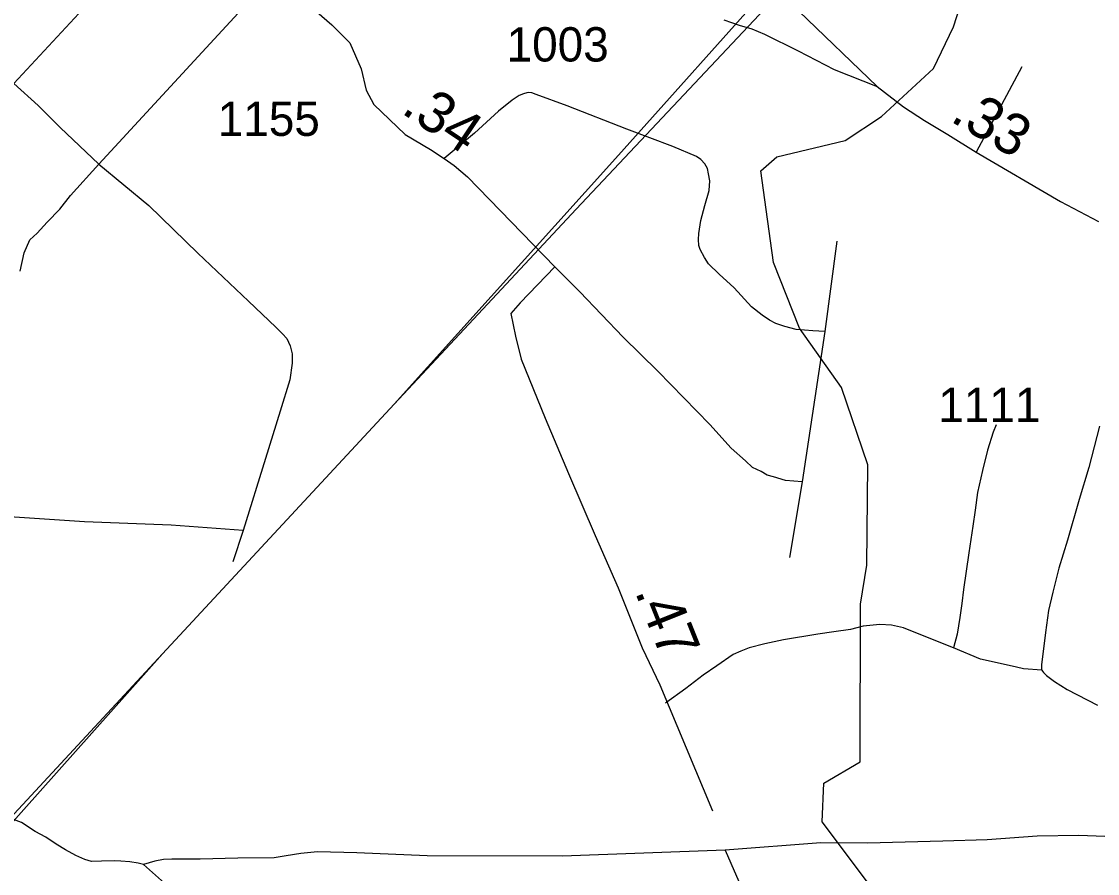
# Model space of a CAD drawing. Extents: x 2290615 to 2522933, y 819489 to 1012715.
# Drawn here: x 2393085 to 2397002, y 882832 to 885935 of the extents above; entities that cross this region are included whole.
import ezdxf

# ---------------------------------------------------------------- set-up
doc = ezdxf.new("R2010")
doc.units = 0
for name, color, linetype in [('Exist Boundary Political City Limit New', 7, 'Continuous'), ('Exist Boundary Political City Limit Old', 7, 'Continuous'), ('Exist Hydrographic Misc Water Feature', 7, 'Continuous'), ('Exist Road Non-System Type 51', 7, 'Continuous'), ('Exist Road Primary US Attributed', 7, 'Continuous'), ('Exist Road Secondary Mileage Hundredths English Label', 7, 'Continuous'), ('Exist Road Secondary Type 51 Attributed', 7, 'Continuous'), ('Exist Road Secondary Type 51 Number Label', 7, 'Continuous'), ('Map Preparation Boundary City Limit Buffer Line', 7, 'Continuous')]:
    doc.layers.add(name, color=color, linetype=linetype)

msp = doc.modelspace()

# ---------------------------------------------------------------- linework, layer by layer
at = {"layer": 'Exist Boundary Political City Limit New'}
msp.add_lwpolyline([(2390068.6, 886905.3), (2389751.4, 886558.2), (2389699.4, 886498.4), (2389344, 886091.7), (2389965.5, 885551), (2390605, 884986.4), (2391378.2, 884291.1), (2392133.6, 883640.4), (2392963.4, 882921.3), (2393598.2, 883632.1), (2394441.8, 884541.2), (2395257.9, 885448.4), (2395824.5, 886082.6)], dxfattribs=at)
at = {"layer": 'Exist Boundary Political City Limit Old'}
msp.add_lwpolyline([(2392902.3, 882883.2), (2393598.2, 883632.1), (2394441.8, 884541.2), (2395104.3, 885251.9), (2395946.3, 886146.9), (2396029.6, 886801.8), (2396157, 887745.3), (2396260.1, 888566.6), (2396361.4, 889371.8), (2395988.3, 889764.7), (2395428.6, 890357.1), (2394645.8, 891182.5), (2393745.6, 890764.6), (2393362.8, 890373.7), (2392684.2, 889680.7)], dxfattribs=at)
at = {"layer": 'Exist Hydrographic Misc Water Feature'}
msp.add_lwpolyline([(2396194.1, 882762), (2395999.1, 883020), (2396005.3, 883161.4), (2396138.2, 883239), (2396139.2, 883813.4), (2396162.2, 883955.6), (2396165.2, 884320.1), (2396070.3, 884601.8), (2395917.3, 884818.7), (2395822.2, 885057.8), (2395795.3, 885250.3), (2395776.3, 885390.7), (2395834.3, 885442.3), (2396083.2, 885501.7), (2396215.3, 885589.3), (2396404.3, 885764.4), (2396477.3, 885915.1), (2396677.3, 886537.1), (2396775.3, 886711.9), (2396947.3, 886922.4), (2397212.2, 887058.1)], dxfattribs=at)
at = {"layer": 'Exist Road Non-System Type 51'}
for p, q in [((2396726.3, 885770.3), (2396560.1, 885458.9)), ((2396052.6, 885134.7), (2396009.2, 884806.6)), ((2396009.2, 884806.6), (2395926.7, 884259.1)), ((2395926.7, 884259.1), (2395881.1, 883983.2)), ((2393892.1, 884082), (2393853.6, 883967.6))]:
    msp.add_line(p, q, dxfattribs=at)
for points in [[(2394829.4, 887018.7), (2394523.5, 886675.9), (2394003.3, 886107.1), (2393365.7, 885415.2)], [(2396200.2, 885698.4), (2395914.6, 885972.5), (2395856.1, 886030)], [(2393056.1, 885709.8), (2393144.6, 885629.4), (2393224.9, 885549.1), (2393365.7, 885415.2)], [(2396009.2, 884806.6), (2395965.8, 884808.8), (2395905, 884813.2), (2395863.7, 884824), (2395831.1, 884834.9), (2395807.2, 884847.9), (2395781.2, 884865.3), (2395742.1, 884895.7), (2395679.1, 884965.3), (2395624.8, 885015.2), (2395585.7, 885052.2), (2395570.5, 885076.1), (2395555.3, 885104.3), (2395551, 885119.5), (2395548.8, 885141.2), (2395551, 885163), (2395553.2, 885178.2), (2395557.5, 885210.8), (2395572.7, 885265.1), (2395587.9, 885319.4), (2395590.1, 885354.2), (2395585.7, 885380.2), (2395581.4, 885399.8), (2395572.7, 885417.2), (2395557.5, 885432.4), (2395542.3, 885443.2), (2395455.5, 885480.2), (2395288.3, 885543.2), (2395071.1, 885627.9), (2394958.2, 885669.2), (2394942.5, 885674.8), (2394931.9, 885676.7), (2394924.2, 885675.7), (2394911.6, 885671.9), (2394896.2, 885665.1), (2394871.1, 885648.7), (2394820.9, 885608.1), (2394734, 885528.9), (2394622.7, 885436)], [(2393079.8, 885026.2), (2393093.9, 885092.5), (2393115, 885140.4), (2393141.8, 885164.3), (2393178.4, 885203.8), (2393223.5, 885251.7), (2393262.9, 885301), (2393365.7, 885415.2)], [(2393365.7, 885415.2), (2393548.5, 885265.2), (2393726.7, 885091.6), (2393911, 884916), (2394010.3, 884821.5), (2394034.5, 884797.8), (2394050.9, 884780.1), (2394063.1, 884754.2), (2394069.6, 884724.2), (2394069.9, 884690.2), (2394060.8, 884630.2), (2394026.3, 884515.7), (2393972.7, 884343.1), (2393892.1, 884082)], [(2395926.7, 884259.1), (2395865.9, 884263.5), (2395822.4, 884276.5), (2395798.6, 884283), (2395776.8, 884296.1), (2395746.4, 884311.3), (2395720.4, 884335.2), (2395668.3, 884380.8), (2395590.1, 884467.7), (2395401.2, 884661.1), (2395275.2, 884784.9), (2395116.7, 884950), (2395026.2, 885041.7)], [(2396633.4, 884466.8), (2396622.1, 884440), (2396601, 884373.7), (2396582.7, 884300.5), (2396564.4, 884220.1), (2396555.9, 884155.3), (2396547.5, 884097.5), (2396533.4, 884000.3), (2396513.7, 883866.4), (2396508, 883815.7), (2396501, 883765), (2396491.1, 883704.4), (2396477, 883653.6)], [(2393892.1, 884082), (2393629.8, 884100.5), (2393313.8, 884112.4), (2393003.7, 884134.2)], [(2396477, 883653.6), (2396406.6, 883681.8), (2396295.3, 883726.9), (2396251.7, 883736.8), (2396209.4, 883739.6), (2396148.9, 883732.5), (2396102.4, 883721.3), (2396041.8, 883712.8), (2395984.1, 883704.4), (2395858.7, 883683.2), (2395791.1, 883669.1), (2395733.4, 883654.6), (2395703.5, 883642.2), (2395675.8, 883629.8), (2395616.2, 883589), (2395566.8, 883554.3), (2395503.4, 883505.5), (2395429.1, 883452.1)], [(2396799.2, 883572.9), (2396732, 883577.5), (2396706.6, 883583.2), (2396658.7, 883594.4), (2396575.6, 883612.8), (2396477, 883653.6)], [(2393529.2, 882864.9), (2393509.4, 882870.5), (2393478.5, 882874.7), (2393446.1, 882877.5), (2393423.5, 882879), (2393375.6, 882877.5), (2393339, 882876.1), (2393315.1, 882883.2), (2393282.7, 882897.3), (2393244.7, 882918.4), (2393210.9, 882939.6), (2393172.8, 882964.9), (2393134.8, 882984.7), (2393084.5, 883017.6), (2393046.2, 883033), (2393024.1, 883040.7), (2392996.1, 883050.4)], [(2397470.3, 882951.8), (2397250.3, 882959), (2396934.2, 882970.6), (2396782.2, 882968.8), (2396600.5, 882954.4), (2396438.6, 882950.1), (2396164.8, 882942.5), (2395994.8, 882944.3), (2395646, 882917.6)], [(2395646, 882917.6), (2395053.5, 882895.8), (2394561.8, 882897.2), (2394305.6, 882907.7), (2394161.6, 882911.8), (2394101.6, 882905.2), (2394047.7, 882896.4), (2394004, 882889.8), (2393872, 882888), (2393734.8, 882885.1), (2393670, 882884.1), (2393631.5, 882884.1), (2393601.5, 882883.2), (2393569.5, 882877.5), (2393529.2, 882864.9)], [(2395646, 882917.6), (2395716.5, 882755.6)], [(2393529.2, 882864.9), (2393605.2, 882796.8)]]:
    msp.add_lwpolyline(points, dxfattribs=at)
at = {"layer": 'Exist Road Primary US Attributed'}
msp.add_lwpolyline([(2389716, 882008.4), (2389957.5, 882269.2), (2390076.2, 882406.8), (2390606, 883000.7), (2390866.6, 883284.6), (2391244.4, 883700.3), (2391413.8, 883887.1), (2391606.6, 884099.4), (2391974.2, 884506.6), (2392224.9, 884789.9), (2392372.8, 884954.8), (2392667.1, 885273), (2392709.3, 885319), (2392852.8, 885490.7), (2393028.9, 885684.1), (2393056.1, 885709.8), (2393340.7, 886016.3), (2393679.3, 886400.7)], dxfattribs=at)
at = {"layer": 'Exist Road Secondary Type 51 Attributed'}
for points in [[(2393679.3, 886400.7), (2394003.3, 886107.1), (2394214.1, 885922.4), (2394279.5, 885857.9), (2394321.4, 885762.6), (2394339.2, 885684.4), (2394367, 885633.3), (2394480.9, 885524), (2394573.9, 885469), (2394622.7, 885436), (2394660, 885410.7), (2394708.3, 885369.7), (2395026.2, 885041.7), (2394900.5, 884910.3), (2394865.7, 884871.4), (2394882.6, 884789.5), (2394903.6, 884705.4), (2394991.1, 884490.7), (2395075.6, 884289.2), (2395172.8, 884063.7), (2395257.3, 883872.1), (2395344.6, 883653.6), (2395408.3, 883520), (2395599.7, 883060.2)], [(2395641.2, 885940.9), (2395697.4, 885921.8), (2395743.6, 885908.2), (2395789.8, 885888.9), (2395912.5, 885828.5), (2396043.4, 885760.2), (2396200.2, 885698.4), (2396295.3, 885623.7), (2396371.4, 885574.4), (2396457.3, 885523.7), (2396560.1, 885458.9), (2396867.2, 885279.9), (2397005.2, 885206.6)], [(2397009.4, 884461.1), (2396970, 884310.3), (2396934.8, 884194.8), (2396892.5, 884046.8), (2396861.6, 883943.9), (2396839, 883856.6), (2396823.5, 883790.3), (2396812.3, 883710), (2396797.9, 883591.8), (2396797.6, 883584.9), (2396797.9, 883578), (2396799.2, 883572.9), (2396801.6, 883568.6), (2396805.3, 883563.9), (2396816.5, 883553.1), (2396844.8, 883531.5), (2396891, 883502), (2397001.8, 883445.5)]]:
    msp.add_lwpolyline(points, dxfattribs=at)
at = {"layer": 'Map Preparation Boundary City Limit Buffer Line'}
msp.add_lwpolyline([(2390068.6, 886905.3), (2389751.4, 886558.2), (2389699.4, 886498.4), (2389344, 886091.7), (2389965.5, 885551), (2390605, 884986.4), (2391378.2, 884291.1), (2392133.6, 883640.4), (2392963.4, 882921.3), (2393598.2, 883632.1), (2394441.8, 884541.2), (2395257.9, 885448.4), (2395824.5, 886082.6)], dxfattribs=at)

# ---------------------------------------------------------------- texts
at = {"layer": 'Exist Road Secondary Mileage Hundredths English Label'}
for s, rotation, p in [('.34', 325.9122, (2394462.9, 885604.5)), ('.33', 329.7626, (2396461.3, 885574.3)), ('.47', 291.7905, (2395316.5, 883858.6))]:
    msp.add_text(s, height=150, rotation=rotation, dxfattribs=at).set_placement(p)
at = {"layer": 'Exist Road Secondary Type 51 Number Label'}
for s, p in [('1003', (2394850.6, 885789.3)), ('1155', (2393798.8, 885518.3)), ('1111', (2396422.3, 884476.4))]:
    msp.add_text(s, height=125, dxfattribs=at).set_placement(p)

doc.saveas('drawing.dxf')
